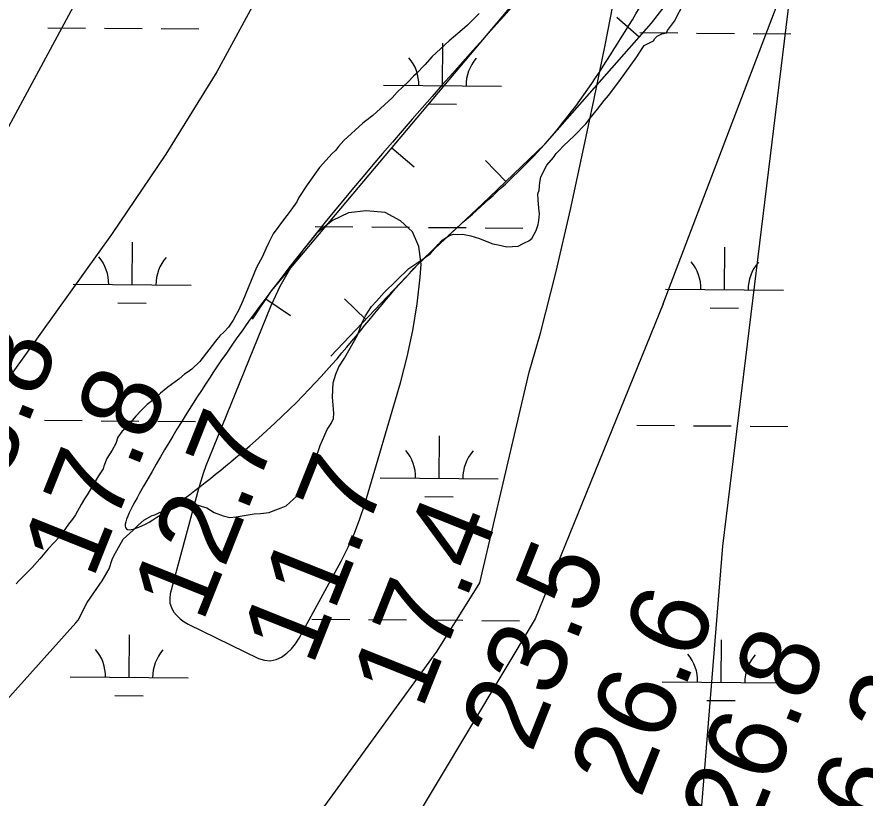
# Model space of a CAD drawing. Extents: x 3271442 to 3309282, y 752266 to 777610.
# Drawn here: x 3286622 to 3287341, y 764198 to 764860 of the extents above; entities that cross this region are included whole.
import ezdxf

# ---------------------------------------------------------------- set-up
doc = ezdxf.new("R2010")
doc.units = 0
for name, color, linetype in [('V-BORW-LINE', 7, 'Continuous'), ('V-RIVR-RANG', 7, 'Continuous'), ('V-SITE-VEGE', 7, 'Continuous'), ('V-TOPO-BNDY', 7, 'Continuous'), ('V-TOPO-DPTH', 7, 'Continuous'), ('V-TOPO-MINR', 7, 'Continuous'), ('V-WETL-SWMP', 7, 'Continuous')]:
    doc.layers.add(name, color=color, linetype=linetype)

msp = doc.modelspace()

# ---------------------------------------------------------------- linework, layer by layer
at = {"layer": 'V-BORW-LINE'}
for p, q in [((3287149.37, 764842.66), (3287130.61, 764859.19)), ((3286939.69, 764748.92), (3286958.82, 764732.84)), ((3287036.49, 764720.28), (3287019.16, 764738.29)), ((3286833.14, 764620.9), (3286853.85, 764606.9)), ((3286917.69, 764603.57), (3286899.59, 764620.83))]:
    msp.add_line(p, q, dxfattribs=at)
for points in [[(3287220.67, 765085.37), (3287107.16, 764948.09), (3286837.68, 764627.62), (3286821.52, 764603.7)], [(3286888.02, 764572.46), (3286962.84, 764650.93), (3287016.5, 764701.04), (3287069.48, 764752.03), (3287159.84, 764854.55), (3287243.43, 764962.67), (3287302.34, 765049.33)]]:
    msp.add_lwpolyline(points, dxfattribs=at)
for points in [[(3287943.07, 765953.82), (3287741.46, 765644.49), (3287592.69, 765451.76), (3287469.07, 765271.65), (3287373.91, 765153.9), (3287174.42, 764906.74), (3287069.48, 764752.03), (3286962.84, 764650.93), (3286811.72, 764489.86), (3286714.3, 764432.04), (3286725.76, 764455.68), (3286837.68, 764627.62), (3287373.44, 765270.11), (3287466.45, 765411.1), (3287660.03, 765667.5), (3287901.16, 765948.2), (3287943.07, 765953.82)], [(3287493.6, 764310.98), (3287496.49, 764216.1), (3287433.33, 764060.89), (3287280.74, 763786.07), (3287241.34, 763729.18), (3287228.03, 763693.35), (3287286.19, 763705.83), (3287226.79, 763558.26), (3287072.34, 763274.49), (3286982.82, 763166.3), (3286836.89, 762895.42), (3286750.68, 762775.82), (3286628.05, 762584.78), (3286542.94, 762476.06), (3286522.53, 762469.29), (3286508.3, 762473.25), (3286505.08, 762518.84), (3286526.13, 762600.09), (3286589.02, 762774.56), (3286626.75, 762854.36), (3286717.01, 762982.66), (3286762.95, 763052.84), (3286849.05, 763162.97), (3286887.56, 763234.38), (3287021.54, 763430.47), (3287208.13, 763770.98), (3287255.89, 763817.45), (3287276.49, 763898.45), (3287311.41, 763982.29), (3287354.32, 764034.93), (3287423.94, 764171.92), (3287462.53, 764293.07), (3287493.6, 764310.98)]]:
    msp.add_spline(points, degree=3, dxfattribs=at)
at = {"layer": 'V-SITE-VEGE'}
for points in [[(3286770.96, 764447.84), (3286778.3, 764445.24), (3286783.07, 764443.74), (3286789.3, 764440.04), (3286797, 764437.07), (3286802.51, 764435.58), (3286808.02, 764436.29), (3286823.1, 764438.79), (3286828.61, 764439.13), (3286835.96, 764439.84), (3286839.28, 764441.29), (3286845.9, 764443.83), (3286850.32, 764445.65), (3286859.54, 764454.06), (3286863.99, 764463.23), (3286868.07, 764471.29), (3286871.04, 764476.79), (3286874.75, 764484.49), (3286876.98, 764490.73), (3286879.21, 764496.6), (3286882.92, 764505.77), (3286885.15, 764510.17), (3286888.48, 764515.3), (3286890.33, 764519.7), (3286890.72, 764524.1), (3286889.68, 764537.7), (3286890.1, 764549.83), (3286892.34, 764557.17), (3286894.94, 764563.4), (3286899.75, 764570.73), (3286910.86, 764590.16), (3286914.58, 764600.8), (3286917.54, 764606.66), (3286922.72, 764614.35), (3286926.79, 764619.11), (3286933.43, 764626.43), (3286954.1, 764646.55), (3286961.1, 764651.3), (3286967.37, 764655.31), (3286972.53, 764659.33), (3286979.18, 764667.02), (3286982.5, 764670.68), (3286988.76, 764674.69), (3286992.08, 764675.78), (3286995.75, 764675.4), (3286999.79, 764675.74), (3287006.77, 764674.24), (3287014.1, 764672.01), (3287020.34, 764669.41), (3287025.48, 764667.55), (3287029.88, 764666.79), (3287037.22, 764664.92), (3287046.78, 764665.61), (3287050.46, 764667.43), (3287052.31, 764668.53), (3287055.99, 764669.98), (3287058.57, 764672.18), (3287062.27, 764678.77), (3287063.76, 764683.91), (3287064.51, 764687.21), (3287064.91, 764693.09), (3287064.56, 764697.87), (3287063.86, 764704.85), (3287063.51, 764710), (3287064.63, 764712.94), (3287065.39, 764719.55), (3287066.15, 764724.32), (3287071.34, 764734.22), (3287076.88, 764740.81), (3287079.1, 764744.1), (3287081.68, 764746.66), (3287085.37, 764750.69), (3287094.23, 764759.1), (3287104.2, 764769.35), (3287107.89, 764774.11), (3287114.17, 764781.79), (3287119.71, 764789.12), (3287123.41, 764793.15), (3287132.28, 764804.86), (3287147.44, 764826.11), (3287151.88, 764833.07), (3287153.73, 764835.63), (3287161.71, 764839.59), (3287162.7, 764841.56), (3287164.68, 764843.52), (3287168.63, 764845.47), (3287172.57, 764846.44), (3287173.56, 764848.4), (3287179.51, 764856.25), (3287187.46, 764871.97)], [(3287013.85, 764862.71), (3287003.89, 764852.84), (3286999.46, 764848.81), (3286988.4, 764839.68), (3286981.38, 764833.09), (3286977.33, 764829.44), (3286974, 764826.15), (3286967.73, 764819.19), (3286960.34, 764811.51), (3286958.13, 764809.68), (3286953.7, 764804.92), (3286949.27, 764800.53), (3286944.47, 764796.15), (3286940.04, 764791.39), (3286923.81, 764776.4), (3286917.91, 764771.65), (3286915.33, 764769.82), (3286899.1, 764755.19), (3286894.66, 764750.07), (3286892.08, 764746.77), (3286889.13, 764744.21), (3286878.42, 764732.14), (3286868.06, 764717.48), (3286861.04, 764706.86), (3286859.18, 764703.19), (3286852.89, 764694.03), (3286848.83, 764688.91), (3286839.22, 764676.09), (3286835.51, 764668.76), (3286833.28, 764663.99), (3286829.94, 764656.29), (3286828.46, 764653.72), (3286825.13, 764647.49), (3286813.61, 764619.25), (3286809.9, 764611.18), (3286807.68, 764607.15), (3286805.45, 764602.75), (3286801.38, 764596.89), (3286797.69, 764592.86), (3286794.01, 764589.57), (3286790.31, 764585.18), (3286777, 764567.97), (3286770.36, 764561.39), (3286766.31, 764558.46), (3286764.1, 764557), (3286759.3, 764552.98), (3286750.08, 764546.04), (3286743.81, 764540.93), (3286739.39, 764536.91), (3286732.38, 764531.42), (3286727.95, 764527.03), (3286722.78, 764521.55), (3286713.92, 764510.93), (3286711.34, 764508.73), (3286707.64, 764503.61), (3286705.78, 764498.47), (3286702.81, 764492.61), (3286698.37, 764485.64), (3286695.77, 764479.04), (3286695.03, 764476.84), (3286691.33, 764470.98), (3286681.7, 764454.85), (3286679.48, 764451.55), (3286676.52, 764446.79), (3286671.71, 764437.99), (3286669.12, 764434.33), (3286665.79, 764429.94), (3286663.2, 764426.27), (3286658.03, 764419.32)], [(3286550.06, 764210.62), (3286672.04, 764346.5), (3286673.88, 764348.7), (3286681.67, 764363.73), (3286689.8, 764375.45), (3286694.24, 764382.04), (3286700.16, 764392.3), (3286702.77, 764400.01), (3286704.25, 764403.31), (3286712.03, 764417.24), (3286720.52, 764424.92), (3286724.95, 764429.31), (3286729.74, 764433.33), (3286736.74, 764437.34), (3286738.95, 764438.06), (3286743.37, 764440.25), (3286750.72, 764441.69), (3286759.19, 764445.32), (3286762.87, 764447.14), (3286768.76, 764447.85), (3286770.96, 764447.84)], [(3286658.03, 764419.32), (3286648.43, 764409.07), (3286641.41, 764400.65), (3286635.13, 764393.33), (3286623.69, 764381.99), (3286621.47, 764379.43)]]:
    msp.add_lwpolyline(points, dxfattribs=at)
at = {"layer": 'V-TOPO-BNDY'}
for p, q in [((3287220.49, 764411.27), (3287320.21, 765228.2)), ((3287198.85, 764146.78), (3287220.49, 764411.27))]:
    msp.add_line(p, q, dxfattribs=at)
at = {"layer": 'V-TOPO-DPTH'}
msp.add_lwpolyline([(3286751.77, 764363.06), (3286752.95, 764359.38), (3286754.81, 764355.83), (3286757.48, 764352.64), (3286760.41, 764349.76), (3286763.74, 764347.35), (3286767.33, 764345.25), (3286826.91, 764316.33), (3286831.9, 764314.83), (3286836.83, 764314.35), (3286841.66, 764315.41), (3286846.44, 764317.48), (3286850.84, 764320.8), (3286854.85, 764324.5), (3286858.25, 764328.75), (3286861.25, 764333.38), (3286896.94, 764398.77), (3286902.82, 764410.41), (3286908.18, 764422.27), (3286912.77, 764434.45), (3286916.85, 764446.84), (3286947.05, 764549.66), (3286952.83, 764571.79), (3286957.69, 764594.09), (3286961.19, 764616.64), (3286963.79, 764639.37), (3286964.71, 764650.44), (3286962.58, 764665.25), (3286957.29, 764677.84), (3286947.24, 764687.1), (3286934.04, 764694.13), (3286918.16, 764695.58), (3286903.21, 764693.82), (3286889.67, 764687.27), (3286877.06, 764677.52), (3286875.78, 764676.12), (3286864.26, 764662.06), (3286853.83, 764647.31), (3286845.01, 764631.54), (3286837.27, 764615.1), (3286784.67, 764485.78), (3286782.23, 764479.45), (3286779.95, 764473.07), (3286777.91, 764466.6), (3286776.03, 764460.08), (3286752.09, 764370.89), (3286751.59, 764366.91), (3286751.77, 764363.06)], dxfattribs=at)
at = {"layer": 'V-TOPO-MINR'}
for points in [[(3287056.18, 764558.72), (3287065.8, 764591.72), (3287079.16, 764644.03), (3287091.35, 764696.66), (3287101.75, 764745.22), (3287111.27, 764790.46), (3287120.56, 764835.76), (3287129.51, 764881.12), (3287138.24, 764926.52), (3287147.37, 764971.83), (3287157.24, 765016.96), (3287168.25, 765061.84), (3287180.01, 765106.53), (3287200.37, 765180.19), (3287204.86, 765195.83), (3287209.55, 765211.4), (3287214.55, 765226.88), (3287219.75, 765242.3), (3287310, 765501.45), (3287324.79, 765548.27), (3287337.72, 765595.54), (3287347.87, 765643.48)], [(3287169.87, 764616.78), (3287352.72, 765096.39)], [(3286736.18, 764991.74), (3286513.26, 764578.67)], [(3286830.37, 764885.26), (3286791.43, 764813.17), (3286748.29, 764743.51), (3286702.35, 764675.47), (3286606.23, 764541.84)], [(3286751.77, 764363.06), (3286752.95, 764359.38), (3286754.81, 764355.83), (3286757.48, 764352.64), (3286760.41, 764349.76), (3286763.74, 764347.35), (3286767.33, 764345.25), (3286826.91, 764316.33), (3286831.9, 764314.83), (3286836.83, 764314.35), (3286841.66, 764315.41), (3286846.44, 764317.48), (3286850.84, 764320.8), (3286854.85, 764324.5), (3286858.25, 764328.75), (3286861.25, 764333.38), (3286896.94, 764398.77), (3286902.82, 764410.41), (3286908.18, 764422.27), (3286912.77, 764434.45), (3286916.85, 764446.84), (3286947.05, 764549.66), (3286952.83, 764571.79), (3286957.69, 764594.09), (3286961.19, 764616.64), (3286963.79, 764639.37), (3286964.71, 764650.44), (3286962.58, 764665.25), (3286957.29, 764677.84), (3286947.24, 764687.1), (3286934.04, 764694.13), (3286918.16, 764695.58), (3286903.21, 764693.82), (3286889.67, 764687.27), (3286877.06, 764677.52), (3286875.78, 764676.12), (3286864.26, 764662.06), (3286853.83, 764647.31), (3286845.01, 764631.54), (3286837.27, 764615.1), (3286784.67, 764485.78), (3286782.23, 764479.45), (3286779.95, 764473.07), (3286777.91, 764466.6), (3286776.03, 764460.08), (3286752.09, 764370.89), (3286751.59, 764366.91), (3286751.77, 764363.06)], [(3287169.87, 764616.78), (3287061.29, 764349.81), (3286759.03, 763845.19), (3286590.07, 763644.01)], [(3286507.3, 763674.59), (3286978.37, 764322.4), (3287014.42, 764380.3), (3287056.18, 764558.72)]]:
    msp.add_lwpolyline(points, dxfattribs=at)
at = {"layer": 'V-WETL-SWMP'}
for p, q in [((3286648.25, 764850.67), (3286680.25, 764850.41)), ((3286696.25, 764850.28), (3286728.25, 764850.02)), ((3286744.25, 764849.88), (3286776.25, 764849.62)), ((3287150.14, 764846.54), (3287182.14, 764846.28)), ((3287198.14, 764846.15), (3287230.14, 764845.88)), ((3287246.14, 764845.75), (3287278.14, 764845.49)), ((3286982.7, 764801.49), (3286983, 764837.49)), ((3286932.7, 764801.9), (3287032.7, 764801.08)), ((3286970.58, 764786.16), (3286994.57, 764785.96)), ((3286874.87, 764682.3), (3286906.87, 764682.04)), ((3286922.87, 764681.91), (3286954.87, 764681.64)), ((3286970.87, 764681.51), (3287002.87, 764681.25)), ((3287018.87, 764681.12), (3287050.87, 764680.85)), ((3286719.87, 764632.83), (3286720.16, 764668.83)), ((3287221.76, 764628.7), (3287222.06, 764664.7)), ((3286669.87, 764633.25), (3286769.87, 764632.42)), ((3287171.76, 764629.11), (3287271.76, 764628.29)), ((3286707.74, 764617.5), (3286731.74, 764617.3)), ((3287209.63, 764613.37), (3287233.63, 764613.17)), ((3286645.51, 764518.01), (3286677.51, 764517.75)), ((3286693.51, 764517.62), (3286725.51, 764517.35)), ((3286741.51, 764517.22), (3286773.51, 764516.96)), ((3287147.4, 764513.88), (3287179.4, 764513.61)), ((3287195.4, 764513.48), (3287227.4, 764513.22)), ((3287243.4, 764513.09), (3287275.4, 764512.82)), ((3286979.96, 764468.82), (3286980.26, 764504.82)), ((3286929.96, 764469.24), (3287029.96, 764468.41)), ((3286967.84, 764453.49), (3286991.83, 764453.29)), ((3286872.13, 764349.64), (3286904.13, 764349.37)), ((3286920.13, 764349.24), (3286952.13, 764348.98)), ((3286968.13, 764348.85), (3287000.13, 764348.58)), ((3287016.13, 764348.45), (3287048.13, 764348.19)), ((3286717.13, 764300.17), (3286717.42, 764336.17)), ((3287219.02, 764296.04), (3287219.32, 764332.04)), ((3286667.13, 764300.58), (3286767.13, 764299.76)), ((3287169.02, 764296.45), (3287269.02, 764295.62)), ((3286705, 764284.84), (3286729, 764284.64)), ((3287206.89, 764280.7), (3287230.89, 764280.51))]:
    msp.add_line(p, q, dxfattribs=at)
for centre, start, end in [((3286927.47, 764802.42), 358.75626, 40.29991), ((3287037.95, 764801.51), 138.75625, 180.29991), ((3286664.63, 764633.76), 358.75626, 40.29991), ((3286775.11, 764632.85), 138.75625, 180.29991), ((3287166.52, 764629.63), 358.75626, 40.29991), ((3287277, 764628.72), 138.75625, 180.29991), ((3286924.73, 764469.75), 358.75626, 40.29991), ((3287035.21, 764468.84), 138.75625, 180.29991), ((3286661.89, 764301.1), 358.75626, 40.29991), ((3286772.37, 764300.19), 138.75625, 180.29991), ((3287163.78, 764296.97), 358.75626, 40.29991), ((3287274.26, 764296.06), 138.75625, 180.29991)]:
    msp.add_arc(centre, 35.25, start, end, dxfattribs=at)

# ---------------------------------------------------------------- texts
at = {"layer": 'V-RIVR-RANG'}
for s, p in [('18.8', (3286593.36, 764419.18)), ('17.8', (3286686.33, 764382.36)), ('12.7', (3286779.3, 764345.53)), ('11.7', (3286872.27, 764308.71)), ('17.4', (3286965.25, 764271.88)), ('23.5', (3287058.22, 764235.06)), ('26.6', (3287150.51, 764196.52)), ('26.8', (3287244.17, 764161.41)), ('26.2', (3287337.14, 764124.59))]:
    msp.add_text(s, height=67, rotation=68.24833, dxfattribs=at).set_placement(p)

doc.saveas('drawing.dxf')
